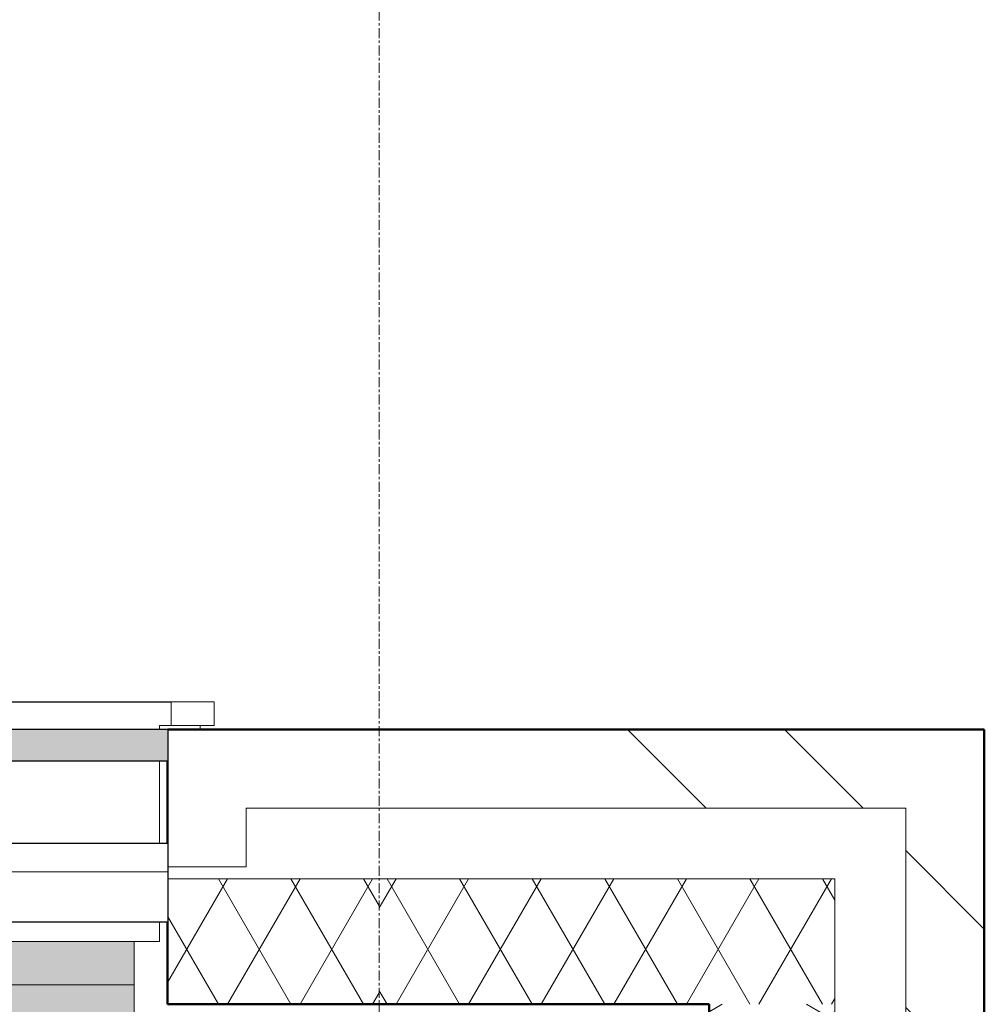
# Model space of a CAD drawing. Header units: millimetres. Extents: x 3625 to 132892, y -52547 to 67182.
# Tile 346 of 348: x 82068 to 83295, y 36228 to 37482. Entities that reach past the tile are written whole.
import ezdxf

# ---------------------------------------------------------------- set-up
doc = ezdxf.new("R2010")
doc.units = ezdxf.units.MM
doc.linetypes.add('stramien', pattern=[22.225, 12.7, -3.175, 3.175, -3.175])
for name, color, linetype, lineweight in [('A-GLAZ', 6, 'Continuous', 18), ('A-WALL', 2, 'Continuous', 25), ('A-WALL-PATT', 2, 'Continuous', 50), ('S-GRID', 1, 'Continuous', 18)]:
    doc.layers.add(name, color=color, linetype=linetype, lineweight=lineweight)

# ---------------------------------------------------------------- blocks, each defined once
blk = doc.blocks.new('31_KA_Houten kozijn metselwerkgevel met draaiend deel verdieping - 31_KA_Houten kozijn metselwerkgevel met draaiend deel verdieping-V215-Plotview plafond begane grond - 1 op 100')
at = {"layer": 'A-GLAZ'}
for p, q in [((-688.5, -180.1), (-688.5, -175)), ((-706.5, -180.1), (-706.5, -180.1)), ((-706.5, -180.1), (-706.5, -210.1)), ((-706.5, -180.1), (-651.7, -180.1)), ((706.5, -210.1), (-706.5, -210.1))]:
    blk.add_line(p, q, dxfattribs=at)
blk = doc.blocks.new('31_KA_Dubbel houten kozijn metselwerkgevel met draaiend deel begane grond - 31_KA_Dubbel houten kozijn metselwerkgevel met draaiend deel begane grond-V250-Plotview plafond begane grond - 1 op 100')
at = {"layer": 'A-GLAZ', "lineweight": 25}
for points in [[(-1126.2, 323.6), (-2386.2, 323.6), (-2386.2, 150.1), (-952.2, 150.1), (-952.2, 323.6)], [(-1126.2, 150.1), (-2386.2, 150.1), (-2386.2, 95), (-952.2, 95), (-952.2, 150.1)]]:
    blk.add_hatch(color=256, dxfattribs=at).paths.add_polyline_path(points, flags=0)
at = {"layer": 'A-GLAZ'}
h = blk.add_hatch(dxfattribs=at)
h.set_pattern_fill('FP_355', color=256, style=0, pattern_type=2)
h.set_pattern_definition([(180, (79827.06, 36403.2), (-1e-14, -100), [])])
h.paths.add_polyline_path([(-1126.2, 70), (-2428.8, 70), (-2428.8, -30), (699.2, -30), (699.2, 70), (-817, 70)], flags=0)
at = {"layer": 'A-GLAZ', "lineweight": 25}
h = blk.add_hatch(color=256, dxfattribs=at)
h.paths.add_polyline_path([(-866.3, -135), (-2428.8, -135), (-2428.8, -175), (-866.3, -175), (-866.3, -168.6)], flags=0)
h.paths.add_polyline_path([(-817, -135), (-863.3, -135), (-863.3, -175), (699.2, -175), (699.2, -135), (-507.7, -135)], flags=0)
at = {"layer": 'A-GLAZ'}
for p, q in [((-2386.2, 150.1), (-2386.2, 323.6)), ((-2386.2, 150.1), (-952.2, 150.1)), ((-952.2, 150.1), (-2386.2, 150.1)), ((-2386.2, 95), (-2386.2, 150.1)), ((-2418.2, 70), (-2418.2, 95)), ((-2418.2, 95), (688.5, 95)), ((-2418.2, -135), (-2418.2, -30)), ((-2418.2, -180), (-2418.2, -175)), ((-2433.2, -180), (-2433.2, -210)), ((-2433.2, -180), (-2418.2, -180)), ((-2433.2, -210), (703.5, -210))]:
    blk.add_line(p, q, dxfattribs=at)
at = {"layer": 'A-GLAZ', "lineweight": 25}
for p, q in [((699.2, 70), (-2428.8, 70)), ((-2428.8, -30), (-2428.8, 70)), ((-2428.8, -30), (699.2, -30)), ((-866.3, -135), (-2428.8, -135)), ((-2428.8, -175), (-2428.8, -135)), ((-2428.8, -175), (-866.3, -175))]:
    blk.add_line(p, q, dxfattribs=at)

msp = doc.modelspace()

# ---------------------------------------------------------------- hatches: boundary and pattern name
at = {"layer": 'A-WALL-PATT', "lineweight": 18}
h = msp.add_hatch(dxfattribs=at)
h.set_pattern_fill('FP_5', color=256, angle=-45, style=0, pattern_type=2)
h.set_pattern_definition([(315, (28908.64, -3e-10), (-565.685, -565.685), []), (315, (29108.64, -3e-10), (-565.685, -565.685), [])])
h.paths.add_polyline_path([(51572.8, 36403.2), (51628.7, 36403.2), (51628.7, 36578.2), (51088.6, 36578.2), (51088.6, 36478.2), (51528.7, 36478.2), (51528.7, 36403.2)], flags=0)
h.paths.add_polyline_path([(52921.7, 36403.2), (53021.7, 36403.2), (53021.7, 36478.2), (53361.2, 36478.2), (53361.2, 36403.2), (53461.2, 36403.2), (53461.2, 36578.2), (52921.7, 36578.2), (52921.7, 36433.2)], flags=0)
h.paths.add_polyline_path([(56589.3, 36403.2), (56689.3, 36403.2), (56689.3, 36478.2), (57028.2, 36478.2), (57028.2, 36403.2), (57128.2, 36403.2), (57128.2, 36578.2), (56589.3, 36578.2), (56589.3, 36433.2)], flags=0)
h.paths.add_polyline_path([(60356.3, 36403.2), (60356.3, 36478.2), (60695.3, 36478.2), (60695.3, 36403.2), (60795.3, 36403.2), (60795.3, 36578.2), (60256.3, 36578.2), (60256.3, 36403.2)], flags=0)
h.paths.add_polyline_path([(64461.9, 36403.2), (64461.9, 36578.2), (63926.9, 36577.1), (63926.9, 36538.2), (63921.9, 36538.2), (63921.9, 36403.2), (64021.9, 36403.2), (64021.9, 36478.2), (64361.9, 36478.2), (64361.9, 36403.2)], flags=0)
h.paths.add_polyline_path([(67688.6, 36403.2), (67688.6, 36478.2), (68028.2, 36478.2), (68028.2, 36403.2), (68127.9, 36403.4), (68127.9, 36578.2), (67593.6, 36578.2), (67593.6, 36538.2), (67588.6, 36538.2), (67588.6, 36403.2)], flags=0)
h.paths.add_polyline_path([(71355.7, 36403.2), (71355.7, 36478.2), (71694.8, 36478.2), (71694.8, 36403.2), (71794.6, 36403.4), (71794.6, 36578.2), (71255.9, 36578), (71255.9, 36403.2)], flags=0)
h.paths.add_polyline_path([(74922.6, 36403.2), (75022.3, 36403.2), (75022.3, 36478.2), (75361.5, 36478.2), (75361.5, 36403.2), (75461.2, 36403.4), (75461.2, 36578.2), (74922.6, 36578), (74922.6, 36403.4)], flags=0)
h.paths.add_polyline_path([(79028.1, 36403.2), (79127.9, 36403.4), (79127.9, 36578.2), (78589.2, 36578), (78589.2, 36403.2), (78689, 36403.2), (78689, 36478.2), (79028.1, 36478.2)], flags=0)
h.paths.add_polyline_path([(82255.9, 36403.2), (82355.6, 36403.2), (82355.6, 36478.2), (82525.2, 36478.2), (82525.2, 36578.2), (82255.9, 36578), (82255.9, 36403.4)], flags=0)
h = msp.add_hatch(dxfattribs=at)
h.set_pattern_fill('FP_5', color=256, angle=-45, style=0, pattern_type=2)
h.set_pattern_definition([(315, (28908.64, 1e-10), (-565.685, -565.685), []), (315, (29108.64, 1e-10), (-565.685, -565.685), [])])
h.paths.add_polyline_path([(83295.2, 36478.2), (83295.2, 36578.2), (82525.2, 36578.2), (82525.2, 36478.2), (83195.2, 36478.2)], flags=0)
h = msp.add_hatch(dxfattribs=at)
h.set_pattern_fill('FP_5', color=256, angle=-45, style=0, pattern_type=2)
h.set_pattern_definition([(315, (28908.64, 6e-11), (-565.685, -565.685), []), (315, (29108.64, 6e-11), (-565.685, -565.685), [])])
h.paths.add_polyline_path([(83295.2, 35828.2), (83295.2, 36478.2), (83195.2, 36478.2), (83195.2, 35828.2)], flags=0)
h = msp.add_hatch(dxfattribs=at)
h.set_pattern_fill('FP_186', color=256, angle=-60, style=0, pattern_type=2)
h.set_pattern_definition([(300, (66806.91, 36538.2), (-46.18203, -80.01037), []), (240, (66899.314, 36538.2), (-92.38203, -0.01037), [])])
h.paths.add_polyline_path([(51088.6, 36228.2), (51628.7, 36228.2), (51628.7, 36388.2), (51088.6, 36388.2), (51088.6, 36361)], flags=0)
h.paths.add_polyline_path([(53428.4, 36228.2), (53461.2, 36228.2), (53461.2, 36388.2), (52921.7, 36388.2), (52921.7, 36228.2), (53119.1, 36228.2)], flags=0)
h.paths.add_polyline_path([(56589.3, 36228.2), (57128.2, 36228.2), (57128.2, 36388.2), (56589.3, 36388.2), (56589.3, 36333.2)], flags=0)
h.paths.add_polyline_path([(60256.3, 36228.2), (60632.2, 36228.2), (60632.2, 36388.2), (60256.3, 36388.2), (60256.3, 36333.2)], flags=0)
h.paths.add_polyline_path([(60637.2, 36228.2), (60795.3, 36228.2), (60795.3, 36388.2), (60637.2, 36388.2), (60637.2, 36361)], flags=0)
h.paths.add_polyline_path([(64252.8, 36228.2), (64461.9, 36228.2), (64461.9, 36388.2), (63921.9, 36388.2), (63921.9, 36228.2), (63943.5, 36228.2)], flags=0)
h.paths.add_polyline_path([(67588.6, 36228.2), (68128.2, 36228.2), (68127.9, 36388.2), (67588.6, 36388.2)], flags=0)
h.paths.add_polyline_path([(71794.8, 36228.2), (71794.6, 36388.2), (71255.9, 36388.2), (71255.7, 36228.2), (71794.6, 36228.2)], flags=0)
h.paths.add_polyline_path([(74922.3, 36228.2), (75461.5, 36228.2), (75461.2, 36388.2), (74922.6, 36388.1), (74922.3, 36333.2)], flags=0)
h.paths.add_polyline_path([(79097.7, 36228.2), (79128.1, 36228.2), (79127.9, 36388.2), (78589.2, 36388.2), (78589, 36228.2), (78788.4, 36228.2)], flags=0)
h.paths.add_polyline_path([(82255.6, 36228.2), (82525.2, 36228.2), (82525.2, 36388.2), (82255.9, 36388.2), (82255.6, 36333.2)], flags=0)
h = msp.add_hatch(dxfattribs=at)
h.set_pattern_fill('FP_311', color=256, angle=-60, style=0, pattern_type=2)
h.set_pattern_definition([(300, (82910.24, 36538.2), (-46.182, -80.01), []), (240, (83002.64, 36538.2), (-92.382, -0.01), [])])
h.paths.add_polyline_path([(83105.2, 36228.2), (83105.2, 36388.2), (82525.2, 36388.2), (82525.2, 36228.2), (82945.2, 36228.2)], flags=0)
h = msp.add_hatch(dxfattribs=at)
h.set_pattern_fill('FP_312', color=256, angle=-240, style=0, pattern_type=2)
h.set_pattern_definition([(210, (83255.24, 36028.2), (-80.01, 46.182), []), (150, (83255.24, 35935.8), (-0.01, 92.382), [])])
h.paths.add_polyline_path([(82945.2, 35828.2), (83105.2, 35828.2), (83105.2, 36228.2), (82945.2, 36228.2), (82945.2, 36150.2)], flags=0)

# ---------------------------------------------------------------- linework, layer by layer
at = {"layer": 'A-WALL', "lineweight": 50}
for p, q in [((82255.9, 36578.2), (83295.2, 36578.2)), ((83295.2, 36578.2), (83295.2, 35559.2)), ((82255.6, 36433.2), (82255.6, 36538.2)), ((82255.6, 36228.2), (82255.6, 36333.2)), ((82945.2, 36228.2), (82255.6, 36228.2)), ((82945.2, 35559), (82945.2, 36228.2))]:
    msp.add_line(p, q, dxfattribs=at)
at = {"layer": 'A-WALL', "lineweight": 18}
for p, q in [((82355.6, 36403.2), (82355.6, 36478.2)), ((82355.6, 36478.2), (83195.2, 36478.2)), ((83195.2, 36478.2), (83195.2, 35659)), ((82355.6, 36403.2), (82255.9, 36403.2)), ((82255.9, 36388.2), (83105.2, 36388.2)), ((83105.2, 36388.2), (83105.2, 35559.2))]:
    msp.add_line(p, q, dxfattribs=at)
at = {"layer": 'S-GRID', "linetype": 'stramien'}
msp.add_line((82525.2, 41627.6), (82525.2, -3246.7), dxfattribs=at)

# ---------------------------------------------------------------- block references
at = {"layer": 'A-GLAZ', "lineweight": 25, "rotation": 180}
for name, p in [('31_KA_Dubbel houten kozijn metselwerkgevel met draaiend deel begane grond - 31_KA_Dubbel houten kozijn metselwerkgevel met draaiend deel begane grond-V250-Plotview plafond begane grond - 1 op 100', (79827.1, 36403.2)), ('31_KA_Houten kozijn metselwerkgevel met draaiend deel verdieping - 31_KA_Houten kozijn metselwerkgevel met draaiend deel verdieping-V215-Plotview plafond begane grond - 1 op 100', (81608.6, 36403.2))]:
    msp.add_blockref(name, p, dxfattribs=at)

doc.saveas('drawing.dxf')
